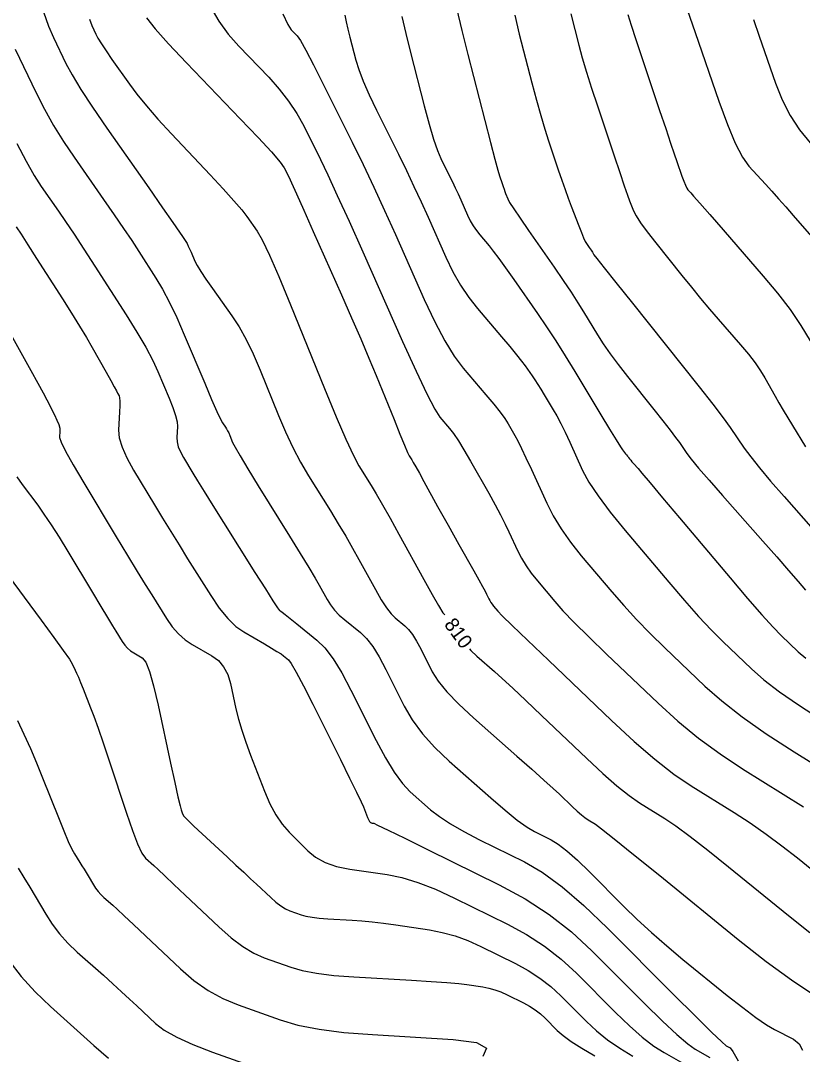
# Model space of a CAD drawing. Extents: x 2082232 to 2083549, y 592624 to 593832.
# Drawn here: x 2083189.3 to 2083228.1, y 593321.1 to 593372.3 of the extents above; entities that cross this region are included whole.
import ezdxf

# ---------------------------------------------------------------- set-up
doc = ezdxf.new("R2010")
doc.units = 0
doc.layers.add('DT_X_Contour_Major', color=7, linetype='Continuous')
doc.layers.add('DT_X_Contour_Minor', color=7, linetype='Continuous')

msp = doc.modelspace()

# ---------------------------------------------------------------- linework, layer by layer
at = {"layer": 'DT_X_Contour_Major'}
for points in [[(2083208.195, 593372.516), (2083208.393, 593371.674), (2083208.629, 593370.733), (2083209.31, 593368.091), (2083209.553, 593367.184), (2083209.771, 593366.447), (2083209.965, 593365.879), (2083210.134, 593365.48), (2083210.551, 593364.641), (2083210.704, 593364.33), (2083210.849, 593364.026), (2083210.988, 593363.728), (2083211.119, 593363.438), (2083211.46, 593362.672), (2083211.593, 593362.395), (2083211.738, 593362.14), (2083211.894, 593361.906), (2083212.062, 593361.693), (2083212.523, 593361.153), (2083212.73, 593360.896), (2083213.003, 593360.532), (2083213.344, 593360.061), (2083213.752, 593359.482), (2083214.929, 593357.795), (2083215.376, 593357.141), (2083215.833, 593356.444), (2083216.301, 593355.705), (2083216.779, 593354.923), (2083218.068, 593352.781), (2083218.498, 593352.07), (2083218.821, 593351.541), (2083219.037, 593351.197), (2083219.146, 593351.035), (2083219.295, 593350.849), (2083219.346, 593350.785), (2083219.387, 593350.733), (2083219.418, 593350.693), (2083219.439, 593350.664), (2083219.481, 593350.602), (2083219.505, 593350.57), (2083219.547, 593350.52), (2083219.606, 593350.451), (2083219.682, 593350.364), (2083219.909, 593350.108), (2083220.102, 593349.884), (2083220.509, 593349.404), (2083221.13, 593348.668), (2083221.966, 593347.677), (2083224.481, 593344.691), (2083225.346, 593343.674), (2083226.056, 593342.86), (2083226.609, 593342.25), (2083227.006, 593341.843), (2083227.856, 593341.032), (2083228.224, 593340.71)], [(2083222.353, 593372.862), (2083222.742, 593371.732), (2083223.918, 593368.322), (2083224.343, 593367.161), (2083224.733, 593366.237), (2083225.089, 593365.548), (2083225.412, 593365.096), (2083226.227, 593364.206), (2083226.542, 593363.859), (2083226.877, 593363.485), (2083227.232, 593363.084), (2083227.606, 593362.656), (2083228.63, 593361.48)], [(2083192.704, 593372.387), (2083192.817, 593372.068), (2083193.022, 593371.642), (2083193.129, 593371.444), (2083193.299, 593371.171), (2083193.53, 593370.822), (2083193.823, 593370.397), (2083194.687, 593369.164), (2083195.061, 593368.663), (2083195.533, 593368.088), (2083196.104, 593367.437), (2083196.774, 593366.71), (2083198.692, 593364.672), (2083199.345, 593363.97), (2083199.867, 593363.391), (2083200.257, 593362.935), (2083200.516, 593362.603), (2083201.03, 593361.881), (2083201.278, 593361.45), (2083201.635, 593360.698), (2083202.101, 593359.626), (2083202.677, 593358.232), (2083204.359, 593354.088), (2083204.939, 593352.683), (2083205.418, 593351.575), (2083205.796, 593350.764), (2083206.072, 593350.251), (2083206.674, 593349.28), (2083206.929, 593348.855), (2083207.244, 593348.311), (2083207.618, 593347.648), (2083208.052, 593346.864), (2083209.286, 593344.615), (2083209.701, 593343.87), (2083210.018, 593343.321), (2083210.237, 593342.968), (2083210.326, 593342.854)], [(2083188.155, 593357.913), (2083189.383, 593355.721), (2083189.803, 593354.967), (2083190.145, 593354.348), (2083190.407, 593353.866), (2083190.589, 593353.52), (2083190.971, 593352.777), (2083191.095, 593352.518), (2083191.182, 593352.299), (2083191.232, 593352.119), (2083191.245, 593351.979), (2083191.229, 593351.659), (2083191.299, 593351.428), (2083191.521, 593350.977), (2083191.896, 593350.305), (2083192.424, 593349.412), (2083194.033, 593346.736), (2083194.596, 593345.804), (2083195.077, 593345.012), (2083195.476, 593344.362), (2083195.793, 593343.852), (2083196.53, 593342.683), (2083196.816, 593342.273), (2083197.125, 593341.921), (2083197.454, 593341.626), (2083197.805, 593341.389), (2083198.769, 593340.835), (2083199.098, 593340.593), (2083199.362, 593340.285), (2083199.562, 593339.909), (2083199.697, 593339.466), (2083199.972, 593338.195), (2083200.094, 593337.694), (2083200.256, 593337.146), (2083200.456, 593336.55), (2083200.696, 593335.907), (2083201.387, 593334.128), (2083201.658, 593333.501), (2083201.95, 593332.953), (2083202.266, 593332.484), (2083202.603, 593332.095), (2083203.532, 593331.163), (2083203.924, 593330.844), (2083204.401, 593330.588), (2083204.965, 593330.393), (2083205.615, 593330.261), (2083207.462, 593329.991), (2083208.191, 593329.842), (2083208.992, 593329.597), (2083209.866, 593329.256), (2083210.812, 593328.819), (2083213.432, 593327.525), (2083214.382, 593327.01), (2083215.269, 593326.433), (2083216.092, 593325.796), (2083216.851, 593325.098), (2083218.79, 593323.155), (2083219.486, 593322.483), (2083220.119, 593321.927), (2083220.69, 593321.485), (2083221.199, 593321.159), (2083222.472, 593320.441)], [(2083211.547, 593341.174), (2083211.627, 593341.091), (2083211.922, 593340.819), (2083212.789, 593340.056), (2083213.178, 593339.705), (2083213.697, 593339.225), (2083214.344, 593338.616), (2083215.121, 593337.878), (2083217.364, 593335.738), (2083218.158, 593334.999), (2083218.86, 593334.388), (2083219.468, 593333.904), (2083219.984, 593333.548), (2083221.234, 593332.768), (2083221.783, 593332.399), (2083222.494, 593331.876), (2083223.366, 593331.201), (2083224.399, 593330.372), (2083227.369, 593327.958), (2083228.435, 593327.119)], [(2083188.708, 593325.731), (2083189.32, 593324.938), (2083190.011, 593324.174), (2083190.779, 593323.44), (2083192.932, 593321.52), (2083193.643, 593320.885)]]:
    msp.add_lwpolyline(points, dxfattribs=at)
at = {"layer": 'DT_X_Contour_Minor'}
for points in [[(2083190.434, 593372.749), (2083190.684, 593372.04), (2083190.922, 593371.481), (2083191.543, 593370.187), (2083191.844, 593369.623), (2083192.282, 593368.903), (2083192.857, 593368.025), (2083193.568, 593366.991), (2083195.647, 593364.023), (2083196.337, 593363.037), (2083196.847, 593362.307), (2083197.176, 593361.831), (2083197.326, 593361.611), (2083197.485, 593361.364), (2083197.546, 593361.261), (2083197.609, 593361.14), (2083197.676, 593361), (2083197.746, 593360.842), (2083197.935, 593360.394), (2083198.043, 593360.183), (2083198.223, 593359.888), (2083198.476, 593359.508), (2083198.801, 593359.043), (2083199.765, 593357.69), (2083200.124, 593357.141), (2083200.478, 593356.508), (2083200.828, 593355.792), (2083201.172, 593354.992), (2083202.083, 593352.747), (2083202.432, 593351.929), (2083202.798, 593351.158), (2083203.179, 593350.434), (2083203.575, 593349.757), (2083204.654, 593348.016), (2083205.046, 593347.375), (2083205.413, 593346.759), (2083205.756, 593346.166), (2083206.073, 593345.598), (2083206.888, 593344.115), (2083207.178, 593343.61), (2083207.437, 593343.207), (2083207.666, 593342.907), (2083207.863, 593342.709), (2083208.35, 593342.319), (2083208.536, 593342.137), (2083208.73, 593341.885), (2083208.931, 593341.563), (2083209.141, 593341.171), (2083209.709, 593340.033), (2083209.997, 593339.57), (2083210.433, 593339.037), (2083211.018, 593338.432), (2083211.752, 593337.755), (2083213.907, 593335.857), (2083214.644, 593335.205), (2083215.241, 593334.672), (2083215.697, 593334.259), (2083216.013, 593333.966), (2083216.666, 593333.342), (2083216.898, 593333.127), (2083217.102, 593332.949), (2083217.28, 593332.808), (2083217.43, 593332.704), (2083217.794, 593332.477), (2083218.096, 593332.254), (2083218.728, 593331.756), (2083219.691, 593330.983), (2083220.984, 593329.935), (2083224.873, 593326.774), (2083226.263, 593325.679), (2083227.515, 593324.764), (2083228.63, 593324.029)], [(2083198.733, 593372.964), (2083199.13, 593372.283), (2083199.591, 593371.644), (2083200.115, 593371.045), (2083201.596, 593369.506), (2083202.121, 593368.922), (2083202.585, 593368.326), (2083202.988, 593367.718), (2083203.33, 593367.097), (2083204.161, 593365.426), (2083204.526, 593364.67), (2083204.998, 593363.655), (2083205.578, 593362.381), (2083206.264, 593360.847), (2083208.237, 593356.414), (2083208.907, 593354.933), (2083209.437, 593353.814), (2083209.827, 593353.059), (2083210.077, 593352.666), (2083210.559, 593352.102), (2083210.759, 593351.843), (2083211, 593351.486), (2083211.279, 593351.033), (2083211.599, 593350.483), (2083212.504, 593348.887), (2083212.822, 593348.319), (2083213.095, 593347.811), (2083213.325, 593347.363), (2083213.511, 593346.976), (2083213.947, 593346.024), (2083214.131, 593345.664), (2083214.355, 593345.296), (2083214.619, 593344.922), (2083214.923, 593344.541), (2083215.786, 593343.516), (2083216.189, 593343.066), (2083216.751, 593342.482), (2083217.472, 593341.767), (2083218.351, 593340.918), (2083220.908, 593338.478), (2083221.888, 593337.59), (2083222.913, 593336.753), (2083223.98, 593335.968), (2083225.092, 593335.235), (2083228.113, 593333.35)], [(2083202.292, 593372.657), (2083202.55, 593372.122), (2083202.709, 593371.867), (2083203.003, 593371.561), (2083203.167, 593371.326), (2083203.438, 593370.848), (2083203.815, 593370.129), (2083204.3, 593369.168), (2083205.735, 593366.283), (2083206.272, 593365.186), (2083206.81, 593364.058), (2083207.346, 593362.9), (2083207.882, 593361.711), (2083209.311, 593358.5), (2083209.833, 593357.384), (2083210.328, 593356.445), (2083210.794, 593355.682), (2083211.234, 593355.096), (2083212.368, 593353.767), (2083212.756, 593353.304), (2083213.069, 593352.911), (2083213.306, 593352.588), (2083213.467, 593352.334), (2083213.798, 593351.751), (2083213.943, 593351.481), (2083214.128, 593351.11), (2083214.354, 593350.637), (2083214.621, 593350.062), (2083215.386, 593348.393), (2083215.708, 593347.761), (2083216.101, 593347.117), (2083216.563, 593346.461), (2083217.096, 593345.794), (2083218.61, 593343.997), (2083219.2, 593343.318), (2083219.834, 593342.63), (2083220.513, 593341.933), (2083221.236, 593341.226), (2083223.224, 593339.33), (2083224.059, 593338.593), (2083225.075, 593337.805), (2083226.27, 593336.967), (2083227.646, 593336.078), (2083231.553, 593333.64)], [(2083205.363, 593372.581), (2083205.431, 593372.262), (2083205.516, 593371.9), (2083205.618, 593371.496), (2083205.91, 593370.362), (2083206.057, 593369.887), (2083206.278, 593369.315), (2083206.572, 593368.645), (2083206.942, 593367.877), (2083208.025, 593365.699), (2083208.422, 593364.891), (2083208.8, 593364.101), (2083209.16, 593363.329), (2083209.501, 593362.574), (2083210.385, 593360.586), (2083210.732, 593359.868), (2083211.108, 593359.205), (2083211.513, 593358.596), (2083211.948, 593358.043), (2083213.146, 593356.64), (2083213.555, 593356.157), (2083213.886, 593355.757), (2083214.136, 593355.442), (2083214.307, 593355.212), (2083214.658, 593354.709), (2083214.794, 593354.509), (2083214.939, 593354.287), (2083215.093, 593354.042), (2083215.257, 593353.774), (2083215.704, 593353.031), (2083215.881, 593352.721), (2083216.076, 593352.35), (2083216.29, 593351.917), (2083216.522, 593351.423), (2083217.164, 593350.023), (2083217.476, 593349.443), (2083217.931, 593348.753), (2083218.529, 593347.954), (2083219.269, 593347.046), (2083221.433, 593344.477), (2083222.21, 593343.571), (2083222.917, 593342.778), (2083223.554, 593342.1), (2083224.121, 593341.535), (2083225.54, 593340.181), (2083226.153, 593339.644), (2083226.928, 593339.051), (2083227.864, 593338.401), (2083228.963, 593337.694)], [(2083210.916, 593372.936), (2083211.174, 593371.82), (2083211.47, 593370.632), (2083212.312, 593367.366), (2083212.594, 593366.276), (2083212.809, 593365.456), (2083212.958, 593364.906), (2083213.041, 593364.625), (2083213.171, 593364.236), (2083213.218, 593364.096), (2083213.264, 593363.968), (2083213.306, 593363.851), (2083213.346, 593363.745), (2083213.449, 593363.479), (2083213.542, 593363.306), (2083213.745, 593362.988), (2083214.058, 593362.524), (2083214.479, 593361.914), (2083215.75, 593360.092), (2083216.199, 593359.442), (2083216.592, 593358.856), (2083216.93, 593358.335), (2083217.213, 593357.878), (2083217.894, 593356.747), (2083218.179, 593356.299), (2083218.523, 593355.804), (2083218.926, 593355.262), (2083219.388, 593354.672), (2083220.698, 593353.037), (2083221.146, 593352.474), (2083221.505, 593352.015), (2083221.776, 593351.659), (2083221.959, 593351.405), (2083222.329, 593350.865), (2083222.543, 593350.582), (2083222.911, 593350.138), (2083223.43, 593349.534), (2083224.103, 593348.77), (2083226.098, 593346.517), (2083226.792, 593345.731), (2083227.377, 593345.064), (2083227.853, 593344.515), (2083228.22, 593344.085)], [(2083213.793, 593372.592), (2083214.024, 593371.642), (2083214.645, 593369.234), (2083214.871, 593368.376), (2083215.084, 593367.611), (2083215.284, 593366.937), (2083215.47, 593366.355), (2083215.949, 593364.926), (2083216.124, 593364.411), (2083216.289, 593363.939), (2083216.445, 593363.508), (2083216.592, 593363.12), (2083216.971, 593362.142), (2083217.102, 593361.812), (2083217.21, 593361.555), (2083217.295, 593361.372), (2083217.357, 593361.263), (2083217.492, 593361.069), (2083217.54, 593361), (2083217.582, 593360.938), (2083217.618, 593360.882), (2083217.648, 593360.834), (2083217.72, 593360.713), (2083217.86, 593360.529), (2083218.225, 593360.067), (2083218.814, 593359.327), (2083219.629, 593358.309), (2083222.102, 593355.224), (2083222.946, 593354.164), (2083223.623, 593353.297), (2083224.134, 593352.625), (2083224.479, 593352.146), (2083225.177, 593351.127), (2083225.496, 593350.69), (2083225.931, 593350.145), (2083226.482, 593349.49), (2083227.149, 593348.726), (2083229.082, 593346.544)], [(2083216.579, 593372.653), (2083216.978, 593371.101), (2083217.148, 593370.477), (2083217.359, 593369.766), (2083217.609, 593368.969), (2083217.899, 593368.086), (2083218.727, 593365.616), (2083219.007, 593364.782), (2083219.229, 593364.132), (2083219.391, 593363.667), (2083219.494, 593363.386), (2083219.689, 593362.882), (2083219.813, 593362.642), (2083220.039, 593362.297), (2083220.368, 593361.849), (2083220.799, 593361.297), (2083222.083, 593359.686), (2083222.557, 593359.098), (2083223.015, 593358.54), (2083223.456, 593358.014), (2083223.882, 593357.519), (2083224.995, 593356.24), (2083225.384, 593355.778), (2083225.715, 593355.352), (2083225.989, 593354.961), (2083226.205, 593354.606), (2083226.704, 593353.707), (2083226.899, 593353.362), (2083227.108, 593353.003), (2083227.331, 593352.629), (2083227.568, 593352.24), (2083228.22, 593351.182)], [(2083219.412, 593372.618), (2083219.577, 593372.087), (2083219.808, 593371.375), (2083220.105, 593370.483), (2083220.983, 593367.861), (2083221.283, 593366.966), (2083221.525, 593366.248), (2083221.708, 593365.706), (2083221.833, 593365.341), (2083222.088, 593364.602), (2083222.178, 593364.353), (2083222.258, 593364.158), (2083222.326, 593364.018), (2083222.384, 593363.933), (2083222.524, 593363.78), (2083222.664, 593363.622), (2083222.977, 593363.264), (2083223.464, 593362.706), (2083224.125, 593361.947), (2083226.119, 593359.657), (2083226.825, 593358.811), (2083227.449, 593357.993), (2083227.99, 593357.202), (2083228.448, 593356.437)], [(2083195.53, 593372.456), (2083195.969, 593371.91), (2083196.632, 593371.165), (2083197.52, 593370.224), (2083200.188, 593367.45), (2083201.074, 593366.519), (2083201.731, 593365.804), (2083202.16, 593365.307), (2083202.36, 593365.027), (2083202.587, 593364.569), (2083202.727, 593364.272), (2083202.977, 593363.723), (2083203.337, 593362.921), (2083203.807, 593361.868), (2083205.206, 593358.725), (2083205.706, 593357.591), (2083206.159, 593356.546), (2083206.564, 593355.591), (2083206.921, 593354.726), (2083207.809, 593352.538), (2083208.106, 593351.81), (2083208.332, 593351.269), (2083208.486, 593350.914), (2083208.569, 593350.745), (2083208.694, 593350.543), (2083208.767, 593350.419), (2083208.891, 593350.198), (2083209.067, 593349.882), (2083209.295, 593349.469), (2083209.97, 593348.239), (2083210.226, 593347.774), (2083210.488, 593347.303), (2083210.756, 593346.826), (2083211.029, 593346.341), (2083211.767, 593345.041), (2083212.014, 593344.604), (2083212.202, 593344.266), (2083212.331, 593344.028), (2083212.401, 593343.89), (2083212.509, 593343.655), (2083212.554, 593343.566), (2083212.609, 593343.475), (2083212.674, 593343.383), (2083212.749, 593343.289), (2083212.963, 593343.036), (2083213.179, 593342.813), (2083213.668, 593342.335), (2083214.431, 593341.6), (2083215.466, 593340.61), (2083218.592, 593337.627), (2083219.717, 593336.586), (2083220.75, 593335.7), (2083221.69, 593334.968), (2083222.538, 593334.391), (2083224.674, 593333.059), (2083225.471, 593332.543), (2083226.26, 593331.997), (2083227.041, 593331.418), (2083227.814, 593330.809), (2083229.865, 593329.142)], [(2083225.635, 593372.379), (2083225.919, 593371.547), (2083226.721, 593369.223), (2083227.054, 593368.385), (2083227.451, 593367.611), (2083227.913, 593366.903), (2083228.439, 593366.26)], [(2083189.027, 593370.893), (2083190.065, 593368.732), (2083190.474, 593367.925), (2083190.923, 593367.124), (2083191.413, 593366.329), (2083191.943, 593365.541), (2083193.41, 593363.446), (2083193.931, 593362.697), (2083194.395, 593362.019), (2083194.801, 593361.413), (2083195.15, 593360.878), (2083196.003, 593359.548), (2083196.33, 593358.999), (2083196.674, 593358.349), (2083197.032, 593357.598), (2083197.407, 593356.745), (2083198.425, 593354.338), (2083198.767, 593353.538), (2083199.026, 593352.944), (2083199.205, 593352.557), (2083199.301, 593352.376), (2083199.45, 593352.167), (2083199.505, 593352.083), (2083199.559, 593351.985), (2083199.613, 593351.875), (2083199.666, 593351.752), (2083199.807, 593351.406), (2083199.926, 593351.175), (2083200.177, 593350.741), (2083200.561, 593350.104), (2083201.078, 593349.264), (2083202.633, 593346.753), (2083203.162, 593345.896), (2083203.582, 593345.206), (2083203.893, 593344.685), (2083204.095, 593344.332), (2083204.489, 593343.615), (2083204.655, 593343.35), (2083204.856, 593343.094), (2083205.094, 593342.847), (2083205.367, 593342.608), (2083206.144, 593341.984), (2083206.442, 593341.693), (2083206.752, 593341.291), (2083207.074, 593340.777), (2083207.408, 593340.151), (2083208.317, 593338.331), (2083208.712, 593337.649), (2083209.215, 593336.967), (2083209.826, 593336.285), (2083210.545, 593335.604), (2083212.608, 593333.787), (2083213.324, 593333.171), (2083213.923, 593332.688), (2083214.407, 593332.337), (2083214.774, 593332.118), (2083215.6, 593331.711), (2083215.95, 593331.497), (2083216.384, 593331.16), (2083216.901, 593330.702), (2083217.5, 593330.121), (2083219.209, 593328.408), (2083219.873, 593327.762), (2083220.583, 593327.109), (2083221.338, 593326.45), (2083222.139, 593325.784), (2083224.336, 593323.998), (2083225.1, 593323.39), (2083225.746, 593322.904), (2083226.274, 593322.541), (2083226.683, 593322.302), (2083227.615, 593321.826), (2083227.903, 593321.601), (2083228.066, 593321.282)], [(2083189.103, 593366.226), (2083189.564, 593365.345), (2083189.969, 593364.633), (2083190.318, 593364.091), (2083191.173, 593362.87), (2083191.526, 593362.357), (2083191.944, 593361.731), (2083192.426, 593360.994), (2083192.974, 593360.146), (2083194.521, 593357.733), (2083195.055, 593356.879), (2083195.497, 593356.127), (2083195.846, 593355.476), (2083196.103, 593354.927), (2083196.665, 593353.599), (2083196.849, 593353.137), (2083196.976, 593352.749), (2083197.049, 593352.434), (2083197.067, 593352.192), (2083197.04, 593351.646), (2083197.052, 593351.43), (2083197.112, 593351.193), (2083197.218, 593350.934), (2083197.37, 593350.654), (2083197.837, 593349.877), (2083198.063, 593349.506), (2083198.392, 593348.976), (2083198.823, 593348.287), (2083199.356, 593347.438), (2083200.915, 593344.962), (2083201.429, 593344.148), (2083201.803, 593343.563), (2083202.037, 593343.206), (2083202.13, 593343.079), (2083202.191, 593343.044), (2083202.258, 593342.994), (2083202.413, 593342.873), (2083202.657, 593342.679), (2083202.988, 593342.414), (2083203.989, 593341.609), (2083204.376, 593341.227), (2083204.786, 593340.687), (2083205.22, 593339.988), (2083205.676, 593339.13), (2083206.925, 593336.63), (2083207.382, 593335.768), (2083207.816, 593335.057), (2083208.227, 593334.497), (2083208.616, 593334.089), (2083209.623, 593333.202), (2083210.058, 593332.859), (2083210.607, 593332.497), (2083211.271, 593332.114), (2083212.048, 593331.712), (2083214.275, 593330.613), (2083215.159, 593330.099), (2083216.141, 593329.38), (2083217.221, 593328.456), (2083218.399, 593327.329), (2083221.672, 593324.049), (2083222.755, 593322.967), (2083223.55, 593322.182), (2083224.058, 593321.695), (2083224.277, 593321.504), (2083224.478, 593321.39), (2083224.615, 593321.21), (2083224.876, 593320.756)], [(2083189.075, 593362.086), (2083189.313, 593361.723), (2083189.648, 593361.205), (2083190.081, 593360.531), (2083191.366, 593358.528), (2083191.82, 593357.813), (2083192.217, 593357.171), (2083192.559, 593356.602), (2083192.844, 593356.106), (2083193.53, 593354.882), (2083193.759, 593354.473), (2083193.93, 593354.165), (2083194.044, 593353.959), (2083194.1, 593353.854), (2083194.175, 593353.709), (2083194.197, 593353.619), (2083194.208, 593353.457), (2083194.208, 593353.223), (2083194.197, 593352.918), (2083194.152, 593352.009), (2083194.186, 593351.63), (2083194.321, 593351.174), (2083194.558, 593350.642), (2083194.897, 593350.033), (2083195.935, 593348.307), (2083196.33, 593347.655), (2083196.734, 593346.994), (2083197.149, 593346.324), (2083197.575, 593345.645), (2083198.722, 593343.822), (2083199.147, 593343.196), (2083199.561, 593342.686), (2083199.963, 593342.291), (2083200.354, 593342.012), (2083201.383, 593341.42), (2083201.731, 593341.217), (2083202.006, 593341.051), (2083202.207, 593340.923), (2083202.334, 593340.832), (2083202.573, 593340.639), (2083202.716, 593340.447), (2083202.965, 593340.016), (2083203.32, 593339.345), (2083203.781, 593338.435), (2083205.152, 593335.689), (2083205.609, 593334.77), (2083205.952, 593334.071), (2083206.18, 593333.593), (2083206.295, 593333.336), (2083206.447, 593332.945), (2083206.499, 593332.814), (2083206.54, 593332.717), (2083206.571, 593332.652), (2083206.592, 593332.62), (2083206.633, 593332.579), (2083206.65, 593332.565), (2083206.671, 593332.553), (2083206.696, 593332.545), (2083206.725, 593332.539), (2083206.807, 593332.527), (2083206.998, 593332.442), (2083207.513, 593332.194), (2083208.35, 593331.785), (2083209.509, 593331.214), (2083213.03, 593329.476), (2083214.307, 593328.783), (2083215.499, 593328.008), (2083216.605, 593327.152), (2083217.625, 593326.213), (2083220.231, 593323.602), (2083221.12, 593322.725), (2083221.835, 593322.055), (2083222.374, 593321.59), (2083222.738, 593321.331), (2083223.475, 593320.915)], [(2083189.111, 593349.697), (2083189.375, 593349.33), (2083190.142, 593348.293), (2083190.451, 593347.858), (2083190.803, 593347.33), (2083191.197, 593346.709), (2083191.633, 593345.995), (2083192.852, 593343.968), (2083193.268, 593343.278), (2083193.6, 593342.731), (2083193.847, 593342.324), (2083194.011, 593342.06), (2083194.337, 593341.543), (2083194.464, 593341.362), (2083194.6, 593341.206), (2083194.745, 593341.076), (2083194.9, 593340.971), (2083195.326, 593340.726), (2083195.495, 593340.511), (2083195.682, 593340.049), (2083195.888, 593339.34), (2083196.112, 593338.383), (2083196.733, 593335.505), (2083196.94, 593334.551), (2083197.095, 593333.848), (2083197.197, 593333.397), (2083197.248, 593333.197), (2083197.313, 593333), (2083197.392, 593332.882), (2083197.582, 593332.676), (2083197.882, 593332.382), (2083198.291, 593331.999), (2083199.531, 593330.862), (2083199.97, 593330.458), (2083200.36, 593330.098), (2083200.7, 593329.782), (2083200.989, 593329.51), (2083201.695, 593328.844), (2083201.953, 593328.616), (2083202.197, 593328.432), (2083202.427, 593328.291), (2083202.644, 593328.195), (2083203.203, 593327.996), (2083203.443, 593327.927), (2083203.744, 593327.871), (2083204.106, 593327.826), (2083204.529, 593327.794), (2083205.737, 593327.723), (2083206.212, 593327.689), (2083206.731, 593327.638), (2083207.293, 593327.571), (2083207.898, 593327.487), (2083209.571, 593327.243), (2083210.201, 593327.123), (2083210.835, 593326.947), (2083211.473, 593326.713), (2083212.115, 593326.423), (2083213.834, 593325.575), (2083214.457, 593325.237), (2083215.039, 593324.859), (2083215.579, 593324.44), (2083216.077, 593323.982), (2083217.349, 593322.708), (2083217.851, 593322.242), (2083218.403, 593321.799), (2083219.006, 593321.381), (2083219.659, 593320.986)], [(2083188.393, 593345.183), (2083190.304, 593342.602), (2083190.938, 593341.741), (2083191.408, 593341.092), (2083191.712, 593340.656), (2083191.851, 593340.433), (2083192.003, 593340.12), (2083192.07, 593339.974), (2083192.158, 593339.77), (2083192.266, 593339.509), (2083192.394, 593339.189), (2083192.764, 593338.259), (2083192.926, 593337.832), (2083193.132, 593337.25), (2083193.385, 593336.513), (2083193.683, 593335.62), (2083194.537, 593333.032), (2083194.837, 593332.165), (2083195.095, 593331.505), (2083195.312, 593331.052), (2083195.487, 593330.807), (2083195.898, 593330.43), (2083196.112, 593330.232), (2083196.442, 593329.922), (2083196.891, 593329.5), (2083197.457, 593328.966), (2083199.125, 593327.392), (2083199.733, 593326.854), (2083200.31, 593326.419), (2083200.854, 593326.087), (2083201.366, 593325.859), (2083202.687, 593325.389), (2083203.254, 593325.227), (2083203.965, 593325.094), (2083204.82, 593324.989), (2083205.819, 593324.912), (2083208.674, 593324.746), (2083209.649, 593324.686), (2083210.43, 593324.631), (2083211.018, 593324.58), (2083211.413, 593324.534), (2083212.208, 593324.418), (2083212.508, 593324.361), (2083212.809, 593324.277), (2083213.113, 593324.166), (2083213.418, 593324.028), (2083214.236, 593323.624), (2083214.532, 593323.464), (2083214.809, 593323.284), (2083215.066, 593323.085), (2083215.303, 593322.867), (2083215.908, 593322.261), (2083216.195, 593322.012), (2083216.602, 593321.72), (2083217.129, 593321.386), (2083217.776, 593321.008)], [(2083189.134, 593337.624), (2083189.459, 593336.938), (2083189.776, 593336.236), (2083190.083, 593335.52), (2083190.382, 593334.788), (2083191.166, 593332.816), (2083191.436, 593332.149), (2083191.658, 593331.627), (2083191.833, 593331.249), (2083191.959, 593331.016), (2083192.233, 593330.586), (2083192.335, 593330.424), (2083192.437, 593330.26), (2083192.538, 593330.095), (2083192.638, 593329.928), (2083192.903, 593329.479), (2083193.011, 593329.314), (2083193.134, 593329.154), (2083193.273, 593329.001), (2083193.427, 593328.853), (2083193.86, 593328.468), (2083194.083, 593328.264), (2083194.429, 593327.943), (2083194.896, 593327.505), (2083195.487, 593326.949), (2083197.223, 593325.309), (2083197.891, 593324.737), (2083198.59, 593324.248), (2083199.323, 593323.844), (2083200.088, 593323.524), (2083202.171, 593322.783), (2083203.042, 593322.529), (2083204.093, 593322.322), (2083205.324, 593322.163), (2083206.735, 593322.052), (2083210.737, 593321.819), (2083211.901, 593321.667), (2083212.392, 593321.384), (2083212.21, 593320.971)], [(2083189.173, 593330.304), (2083189.452, 593329.845), (2083189.744, 593329.356), (2083190.538, 593328.016), (2083190.859, 593327.522), (2083191.227, 593327.046), (2083191.642, 593326.588), (2083192.103, 593326.147), (2083193.396, 593324.994), (2083193.863, 593324.575), (2083194.296, 593324.182), (2083194.695, 593323.815), (2083195.058, 593323.475), (2083195.983, 593322.602), (2083196.419, 593322.269), (2083197.036, 593321.922), (2083197.833, 593321.562), (2083198.81, 593321.189), (2083201.654, 593320.176)]]:
    msp.add_lwpolyline(points, dxfattribs=at)

# ---------------------------------------------------------------- texts
at = {"layer": 'DT_X_Contour_Major'}
msp.add_text('810', height=0.7, rotation=306.021, dxfattribs=at).set_placement((2083210.265, 593342.382))

doc.saveas('drawing.dxf')
